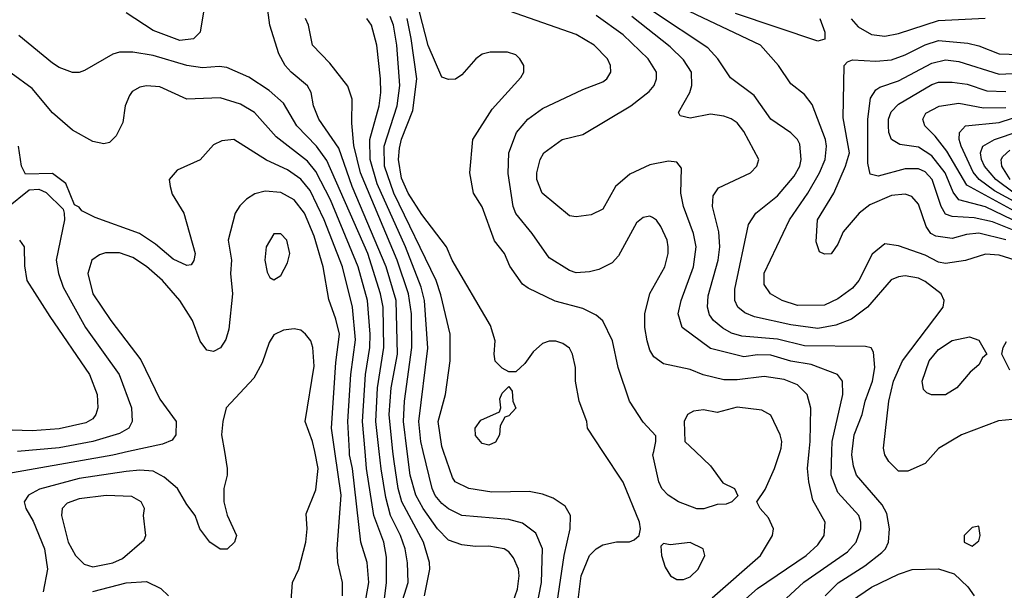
# Model space of a CAD drawing. Header units: inches. Extents: x 1793389 to 1900389, y 320802 to 470796.
# Tile 297 of 656: x 1832692 to 1835626, y 409587 to 411286. Entities that reach past the tile are written whole.
import ezdxf

# ---------------------------------------------------------------- set-up
doc = ezdxf.new("R2010")
doc.units = ezdxf.units.IN
doc.header["$MEASUREMENT"] = 0
doc.layers.add('B8430', color=7, linetype='Continuous')
doc.layers.add('B8431', color=7, linetype='Continuous')

msp = doc.modelspace()

# ---------------------------------------------------------------- linework, layer by layer
at = {"layer": 'B8430', "color": 2}
for points, elevation in [([(1833017.1, 410000), (1832970.2, 409989.8), (1832613.5, 409926.5), (1832530, 409899.6), (1832490, 409895.8), (1832450, 409899.1), (1832410, 409911.1), (1832385.8, 409925.8), (1832315.6, 409990), (1832306.1, 410000)], 354), ([(1833302.3, 410000), (1833310.6, 409949.4), (1833310.7, 409930), (1833300.7, 409890), (1833301, 409850), (1833310.7, 409810.7), (1833338, 409750), (1833332, 409730), (1833310.9, 409709.1), (1833290, 409709), (1833259, 409730), (1833229.5, 409769.5), (1833215.3, 409810), (1833190, 409842), (1833162.7, 409890), (1833123.3, 409923.3), (1833090, 409941.6), (1833050, 409945.1), (1833010, 409941.1), (1832870, 409919.7), (1832751.7, 409888.3), (1832718.8, 409870), (1832706, 409850), (1832710.8, 409830), (1832733.1, 409793.1), (1832766.7, 409710), (1832774.9, 409650), (1832762, 409582)], 358), ([(1833496, 409490), (1833505.2, 409610), (1833524, 409650), (1833545.2, 409730), (1833549.2, 409770), (1833545.6, 409814.4), (1833574.2, 409885.8), (1833581.6, 409950), (1833571.3, 410000)], 358), ([(1833654, 409570), (1833654, 409610), (1833640.7, 409670), (1833638.4, 409710), (1833649.7, 409870), (1833631.5, 410000)], 354), ([(1833715.1, 409510), (1833732.4, 409610), (1833727.8, 409670), (1833708.3, 409730), (1833683.5, 409950), (1833675.3, 409990), (1833674.8, 410000)], 350), ([(1833774.8, 409530), (1833785.4, 409610), (1833785.4, 409685.4), (1833777.4, 409730), (1833747.3, 409810), (1833725.3, 409950), (1833721.2, 410000)], 346), ([(1833812.3, 409490), (1833849.7, 409610), (1833848.2, 409668.2), (1833841.3, 409710), (1833827.1, 409750), (1833797.3, 409810), (1833783.6, 409863.6), (1833768.9, 409948.9), (1833763.4, 410000)], 342), ([(1833898.7, 409570), (1833914, 409650), (1833913.6, 409670), (1833895.8, 409730), (1833830.7, 409850.7), (1833819.8, 409890), (1833807.7, 409970), (1833804.5, 410000)], 338), ([(1834162, 409550), (1834175.6, 409590), (1834180.7, 409630), (1834178.4, 409650), (1834163.9, 409683.9), (1834150, 409701.2), (1834135.3, 409710), (1834090, 409718.4), (1834050, 409717), (1834010, 409722), (1833970, 409736.2), (1833936.9, 409770), (1833894, 409830), (1833872.4, 409870), (1833855.6, 409930), (1833847.1, 410000)], 334), ([(1834231.1, 409528.9), (1834246.9, 409610), (1834249.6, 409710), (1834230, 409757.2), (1834190, 409787), (1834150, 409797.6), (1834009.7, 409809.7), (1833970, 409829.6), (1833950, 409845.6), (1833930, 409869.5), (1833921.3, 409890), (1833894.7, 410000)], 330), ([(1834294, 409550), (1834314.7, 409690), (1834332.3, 409770), (1834333.2, 409810), (1834317.5, 409837.5), (1834281.5, 409861.5), (1834250, 409873.2), (1834210, 409880.9), (1834098.9, 409878.9), (1834030, 409889.6), (1833990, 409909.4), (1833982.3, 409922.3), (1833955.3, 410000)], 326), ([(1834354.7, 409550), (1834365.1, 409630), (1834390, 409690.7), (1834409.7, 409710.3), (1834430, 409722), (1834470, 409730.8), (1834508.9, 409731.1), (1834523.1, 409736.9), (1834538, 409750), (1834542, 409770), (1834539, 409790), (1834490, 409909), (1834430.1, 410000)], 322), ([(1834705.7, 410000), (1834750, 409958), (1834787.1, 409907.1), (1834822, 409890), (1834831.6, 409868.4), (1834814, 409850), (1834796.9, 409843.1), (1834770, 409842), (1834730.6, 409829.4), (1834710, 409829.4), (1834655.3, 409850), (1834624, 409870), (1834605.2, 409890), (1834596, 409910), (1834579, 409990), (1834581.2, 410000)], 318), ([(1834755.2, 409564.8), (1834899.3, 409690), (1834935.3, 409750), (1834938, 409770), (1834923.1, 409803.1), (1834898, 409830), (1834888, 409850), (1834912.9, 409887.1), (1834941.2, 409950), (1834957.6, 410000)], 318), ([(1834819.5, 409530), (1834890, 409592.4), (1835035.1, 409690), (1835070, 409722), (1835089.4, 409750), (1835092, 409790), (1835055.3, 409855.3), (1835042.9, 409910), (1835039.6, 409950), (1835044.6, 410000)], 314), ([(1834962.7, 409550), (1835028.8, 409611.2), (1835158.2, 409701.8), (1835184.5, 409730), (1835198.4, 409770), (1835198.4, 409790), (1835191.8, 409810), (1835130, 409878), (1835109.7, 409930), (1835111.8, 410000)], 310), ([(1835091.8, 409570), (1835130.9, 409609.1), (1835210, 409659.5), (1835260.8, 409699.2), (1835272, 409710), (1835280.7, 409730), (1835283.6, 409770), (1835275.6, 409815.6), (1835261.5, 409841.5), (1835185.6, 409930), (1835176.1, 409956.1), (1835171.5, 409990), (1835172.5, 410000)], 306), ([(1835422, 410000), (1835390, 409964), (1835338.5, 409941.5), (1835310, 409941.2), (1835281.2, 409970), (1835269.3, 409990), (1835267.7, 410000)], 302), ([(1835170, 409555.5), (1835230, 409596.4), (1835310, 409634.9), (1835351.4, 409648.6), (1835430, 409650.4), (1835475.8, 409635.8), (1835517.2, 409597.2), (1835535.5, 409570)], 302), ([(1832910, 409583.1), (1833010, 409608.9), (1833070, 409612.7), (1833112.5, 409592.5), (1833136, 409570)], 358)]:
    msp.add_lwpolyline(points, dxfattribs=dict(at, elevation=elevation))
for points, elevation in [([(1832950, 409869.6), (1832870, 409859.7), (1832833.8, 409846.2), (1832819.1, 409830), (1832817.1, 409810), (1832837.1, 409730), (1832859.1, 409690), (1832884.9, 409664.9), (1832910, 409657.1), (1832970, 409668.4), (1832998.3, 409681.7), (1833063.1, 409736.9), (1833068.7, 409750), (1833061.2, 409810), (1833064, 409830), (1833054, 409850), (1833026.3, 409866.3)], 362), ([(1835550, 409778), (1835530, 409774), (1835506, 409750), (1835506, 409730), (1835530, 409718), (1835550, 409734), (1835554, 409750)], 306), ([(1834690, 409729.2), (1834630, 409722), (1834610, 409726), (1834602, 409718), (1834604.7, 409690), (1834615.3, 409655.3), (1834631.3, 409630), (1834650, 409618.8), (1834670, 409618.8), (1834690, 409627.3), (1834713.2, 409650), (1834734, 409690), (1834728.7, 409710)], 322)]:
    msp.add_lwpolyline(points, close=True, dxfattribs=dict(at, elevation=elevation))
at = {"layer": 'B8431', "color": 2}
for points, elevation in [([(1833804.5, 410000), (1833792.8, 410110), (1833799.3, 410190), (1833817.8, 410290), (1833814, 410450), (1833784.5, 410550), (1833682.8, 410790), (1833643.5, 410903.5), (1833583.6, 410990), (1833567.6, 411030), (1833560.7, 411070), (1833550, 411089.2), (1833500.9, 411130), (1833483.7, 411150), (1833464.4, 411184.4), (1833437.6, 411270), (1833429.6, 411330)], 338), ([(1835658, 410570), (1835610, 410584.7), (1835570, 410587.8), (1835510, 410569.6), (1835450, 410560.5), (1835430, 410564.2), (1835390, 410584.7), (1835310, 410613.2), (1835270, 410619), (1835232.4, 410587.6), (1835192.4, 410510), (1835173.7, 410486.3), (1835130, 410454.5), (1835090, 410436.2), (1835010, 410435.1), (1834964, 410450), (1834929, 410470), (1834910, 410498), (1834910, 410531.3), (1834985.6, 410690), (1835040.5, 410770), (1835075.1, 410830), (1835091.5, 410870), (1835096.3, 410910), (1835093, 410930), (1835053.4, 411033.4), (1835030, 411064), (1834990, 411095.3), (1834953.2, 411150), (1834899, 411210), (1834650, 411328.2)], 298), ([(1833240.4, 411310), (1833230.3, 411249.7), (1833210.3, 411229.7), (1833170, 411224.2), (1833090, 411254), (1833010, 411307)], 338), ([(1833847.1, 410000), (1833836.1, 410090), (1833839.2, 410150), (1833860.3, 410310), (1833859.3, 410410), (1833850.8, 410470), (1833816.8, 410570), (1833707.9, 410830), (1833688.3, 410911.7), (1833682, 410978), (1833682.7, 411050), (1833670, 411088), (1833616.6, 411156.6), (1833565.2, 411210), (1833553.2, 411270), (1833544, 411290)], 334), ([(1833894.7, 410000), (1833887.4, 410030), (1833881.5, 410090), (1833908.3, 410308.3), (1833898, 410450), (1833888.7, 410490), (1833842, 410610), (1833757.3, 410797.3), (1833736.8, 410870), (1833736, 410930), (1833763.5, 411030), (1833768, 411070), (1833767.8, 411110), (1833756.3, 411210), (1833740.7, 411270), (1833726.6, 411290)], 330), ([(1833955.3, 410000), (1833950, 410015.3), (1833938.7, 410090), (1833960.7, 410170), (1833975.1, 410270), (1833974.5, 410350), (1833947.3, 410467.3), (1833932.8, 410510), (1833807.1, 410770), (1833778.8, 410850), (1833778.2, 410910), (1833816.8, 411030), (1833824.8, 411090), (1833816.4, 411210), (1833805.7, 411270), (1833795.8, 411295.8)], 326), ([(1834430.1, 410000), (1834384, 410070), (1834382, 410090), (1834359, 410150), (1834348.7, 410210), (1834348.7, 410250), (1834339, 410290), (1834330, 410308), (1834310, 410322), (1834290, 410328.7), (1834270, 410328.7), (1834250, 410322), (1834222.5, 410297.5), (1834197.3, 410262.7), (1834170, 410238), (1834150, 410238), (1834130, 410248), (1834109.4, 410269.4), (1834106, 410290), (1834109.3, 410330), (1834095.3, 410375.3), (1833980.9, 410570), (1833963.7, 410610), (1833890, 410706), (1833850, 410769.6), (1833830, 410814), (1833821, 410870), (1833823.8, 410903.8), (1833829.8, 410930.2), (1833864.1, 411015.9), (1833875.1, 411110), (1833858.8, 411230), (1833846.4, 411290)], 322), ([(1834581.2, 410000), (1834588, 410030), (1834587.3, 410047.3), (1834550, 410088), (1834509.2, 410150), (1834475.1, 410250), (1834458, 410330), (1834429.5, 410389.5), (1834410, 410406), (1834370, 410426.6), (1834288.1, 410448.1), (1834206.8, 410486.8), (1834190, 410499), (1834152.5, 410552.5), (1834137.2, 410590), (1834107.3, 410627.3), (1834070, 410728.7), (1834044, 410770), (1834033.2, 410830), (1834042, 410930), (1834100.1, 411019.9), (1834185.6, 411114.4), (1834194, 411130), (1834194, 411150), (1834182, 411170), (1834170, 411182), (1834146, 411190), (1834094, 411190), (1834070, 411184), (1834051.3, 411170), (1834010, 411122), (1833990.9, 411109.1), (1833970, 411108), (1833950, 411115.3), (1833909.8, 411209.8), (1833883.9, 411310)], 318), ([(1835044.6, 410000), (1835047.6, 410030), (1835049.5, 410129.5), (1835038, 410170), (1835010, 410198.4), (1834970, 410215.1), (1834910, 410223.6), (1834830, 410213.3), (1834790, 410213.6), (1834728.2, 410228.2), (1834690, 410244.5), (1834610, 410261.2), (1834582, 410282), (1834570, 410302), (1834562, 410330), (1834555.1, 410370), (1834555.1, 410410), (1834569.5, 410470.5), (1834614.5, 410550), (1834624.5, 410590), (1834624.5, 410610), (1834620.9, 410630), (1834602.7, 410670), (1834590, 410689), (1834577.5, 410697.5), (1834570, 410701.2), (1834550, 410697.2), (1834530, 410681.2), (1834476.7, 410583.3), (1834457.5, 410562.5), (1834417.5, 410542.5), (1834390, 410535.1), (1834350, 410532.3), (1834330, 410539.5), (1834270, 410577.2), (1834219.3, 410650), (1834170, 410709.3), (1834162.9, 410730), (1834147.9, 410827.9), (1834149.6, 410890), (1834172, 410950), (1834206, 410990), (1834250, 411022), (1834370, 411078.8), (1834430, 411101), (1834442, 411110), (1834453.2, 411130), (1834452.7, 411150), (1834444, 411170), (1834404, 411210), (1834350, 411242), (1834151.9, 411311.9)], 314), ([(1835111.8, 410000), (1835112.8, 410030), (1835145.1, 410170), (1835143.7, 410210), (1835129, 410230), (1835050, 410258.9), (1834990, 410269.7), (1834930, 410286.9), (1834890, 410288.2), (1834850, 410282), (1834750, 410307), (1834666, 410370), (1834654.5, 410410), (1834662.9, 410450), (1834699.6, 410550), (1834707.6, 410610), (1834699.6, 410650), (1834669.6, 410730), (1834661.6, 410770), (1834664, 410844), (1834650, 410862), (1834625.2, 410865.2), (1834570, 410854.5), (1834510, 410826.6), (1834467.3, 410790), (1834430, 410722), (1834395.3, 410704.7), (1834350, 410699), (1834330, 410702), (1834249.2, 410770), (1834233.2, 410810), (1834232.7, 410830), (1834242.7, 410870), (1834254, 410890), (1834308.7, 410930), (1834370, 410944), (1834513.2, 411030), (1834567.7, 411072.3), (1834582.7, 411090), (1834589.4, 411110), (1834589.4, 411130), (1834564.5, 411170), (1834490, 411241.6), (1834410, 411298.7)], 310), ([(1835172.5, 410000), (1835178, 410050), (1835202.4, 410110), (1835211.5, 410150), (1835233, 410210), (1835239.6, 410250), (1835236, 410296), (1835229.1, 410309.1), (1835212.5, 410312.5), (1835030, 410315.4), (1834950, 410335.1), (1834843.3, 410343.3), (1834812.5, 410352.5), (1834787.3, 410367.3), (1834759.5, 410390), (1834747.1, 410407.1), (1834741.6, 410430), (1834743.6, 410463.6), (1834773, 410570), (1834778, 410610), (1834774.9, 410654.9), (1834756.2, 410730), (1834758, 410762), (1834774.5, 410785.5), (1834869.3, 410830.7), (1834888.7, 410850), (1834894, 410870), (1834850, 410953.2), (1834830, 410979.3), (1834811.5, 410991.5), (1834790, 410999.5), (1834750, 411004.5), (1834690, 410993.2), (1834660.2, 411000.2), (1834655.3, 411010), (1834689.3, 411070), (1834695.1, 411090), (1834694, 411130), (1834670, 411166.6), (1834630, 411205.1), (1834515.9, 411295.9)], 306), ([(1835267.7, 410000), (1835266, 410010), (1835281.3, 410150), (1835295.8, 410210), (1835322.4, 410270), (1835443.7, 410430), (1835446, 410450), (1835437.2, 410470), (1835390, 410507), (1835370, 410516.2), (1835330, 410523.6), (1835310, 410520.7), (1835288.9, 410511.1), (1835218, 410430), (1835170, 410394), (1835123.8, 410376.2), (1835070, 410366.9), (1834990, 410377.7), (1834881.7, 410401.7), (1834852.8, 410412.8), (1834832.3, 410430), (1834822.9, 410450), (1834823.3, 410483.3), (1834863.6, 410676.4), (1834885.2, 410710), (1834950, 410762), (1834999.8, 410820.2), (1835016.9, 410850), (1835020.5, 410870), (1835016.1, 410916.1), (1835009.3, 410930), (1834990, 410949.3), (1834929.7, 410989.7), (1834880.1, 411060.1), (1834810, 411113.2), (1834772.3, 411170), (1834742.3, 411202.3), (1834580.7, 411310)], 302), ([(1835076.3, 411290), (1835090.9, 411249.1), (1835091.3, 411228.7), (1835070, 411222), (1834824.7, 411304.7)], 294), ([(1835169, 411289), (1835190, 411265.5), (1835230, 411242.4), (1835270, 411237.6), (1835310, 411245.3), (1835430, 411283.7), (1835568.9, 411291.1)], 298), ([(1833763.4, 410000), (1833753.6, 410090), (1833758.8, 410190), (1833777.2, 410310), (1833775.1, 410430), (1833767.7, 410470), (1833729.8, 410590), (1833607.1, 410867.1), (1833576.3, 410910), (1833517.6, 410970), (1833478, 411038), (1833435.6, 411075.6), (1833375.3, 411115.3), (1833310, 411143.7), (1833286.6, 411146.6), (1833236.7, 411143.3), (1833190, 411149.6), (1833090, 411179.7), (1833030, 411189.6), (1832990, 411189.4), (1832970, 411183.7), (1832885.2, 411134.8), (1832870, 411129.2), (1832850, 411129.2), (1832810, 411143.7), (1832790, 411157), (1832690, 411239.3)], 342), ([(1835630, 410630.8), (1835550, 410650.9), (1835513.1, 410646.9), (1835470, 410634.7), (1835421.5, 410641.5), (1835407, 410650), (1835393.3, 410670), (1835370, 410737.2), (1835350, 410759.3), (1835330, 410766.6), (1835290, 410762.9), (1835224.8, 410735.2), (1835193.4, 410710), (1835145.8, 410654.2), (1835130, 410618), (1835110, 410588.7), (1835090, 410588), (1835075.3, 410595.3), (1835065.2, 410625.2), (1835069.5, 410690), (1835117.6, 410770), (1835153, 410850), (1835164.7, 410890), (1835145.8, 410994.2), (1835149, 411150), (1835159, 411161), (1835173.2, 411166.8), (1835243.1, 411163.1), (1835290, 411166.7), (1835330, 411181.3), (1835390, 411211.8), (1835430, 411224.2), (1835516.7, 411216.7), (1835550, 411208.7), (1835610, 411184.2), (1835670, 411183.1)], 294), ([(1835690, 410644.4), (1835590, 410683.8), (1835536, 410696), (1835470, 410699.7), (1835450, 410707.3), (1835437.4, 410730), (1835410.6, 410810.6), (1835390, 410833), (1835370, 410842.4), (1835330, 410842), (1835250, 410820.7), (1835226, 410826), (1835219.1, 410859.1), (1835218.9, 410990), (1835226.9, 411053.1), (1835243, 411077), (1835254.9, 411085.1), (1835310, 411104.2), (1835410, 411156.5), (1835450, 411167.2), (1835490, 411162), (1835610, 411124.6), (1835650, 411126.3)], 290), ([(1833721.2, 410000), (1833713.8, 410090), (1833722.4, 410230), (1833735.3, 410310), (1833736.4, 410350), (1833728.7, 410450), (1833700.9, 410550), (1833618.7, 410750), (1833574.4, 410834.4), (1833550, 410864.7), (1833457, 410937), (1833392.3, 411010), (1833350, 411034.5), (1833290, 411054), (1833190, 411049.3), (1833110, 411086), (1833070.7, 411089.3), (1833050, 411085.2), (1833027.5, 411072.5), (1833019.8, 411060.2), (1833006.8, 411030), (1832999.8, 410980.2), (1832979.8, 410940.2), (1832959.8, 410920.2), (1832943.6, 410916.4), (1832910, 410924), (1832850, 410957.2), (1832790, 411009.2), (1832730, 411081.2), (1832667.2, 411127.2)], 346), ([(1835650.4, 410690.4), (1835570, 410728.9), (1835490, 410749.7), (1835473.1, 410773.1), (1835449.8, 410830), (1835410, 410881.3), (1835370, 410906.6), (1835314.9, 410914.9), (1835290, 410929.2), (1835281.6, 410950), (1835280.5, 410970), (1835280.5, 410990), (1835288.5, 411011.5), (1835310, 411034.9), (1835410, 411093.4), (1835430, 411100.3), (1835470, 411100.3), (1835514.8, 411094.8), (1835574, 411074), (1835630, 411072.7)], 286), ([(1835656, 410716), (1835513.7, 410793.7), (1835454.4, 410894.4), (1835419.6, 410939.6), (1835389.2, 410970), (1835382.7, 410990), (1835392.1, 411007.9), (1835431.5, 411028.5), (1835490, 411038), (1835563.6, 411023.6), (1835630, 411025.2)], 282), ([(1835700.2, 410720.2), (1835596.7, 410776.7), (1835551, 410810), (1835532.6, 410832.6), (1835497.3, 410910), (1835491.2, 410930), (1835491.8, 410950), (1835509.7, 410970.3), (1835610, 410979.7), (1835690, 411005.8)], 278), ([(1835655.3, 410770), (1835600.4, 410810), (1835566.2, 410850), (1835557.3, 410870), (1835554.7, 410890), (1835562, 410910), (1835596, 410930), (1835670, 410954.4)], 274), ([(1833674.8, 410000), (1833669.8, 410090), (1833678.7, 410230), (1833693, 410333), (1833684.4, 410430), (1833654.5, 410550), (1833599.8, 410690), (1833557.5, 410777.5), (1833530, 410811.5), (1833490, 410838.7), (1833428.2, 410868.2), (1833330, 410929.2), (1833294.4, 410925.6), (1833270, 410913.2), (1833230.6, 410869.4), (1833162, 410838), (1833138, 410810), (1833141, 410790), (1833147.1, 410767.1), (1833181, 410710), (1833214.8, 410590), (1833211.1, 410568.9), (1833203.6, 410556.4), (1833190, 410554), (1833150, 410573.2), (1833097.4, 410617.4), (1833049.7, 410649.7), (1832917.5, 410697.5), (1832877.2, 410717.2), (1832870, 410728), (1832855.3, 410735.3), (1832830, 410798), (1832790, 410828), (1832710, 410826), (1832698, 410850), (1832689, 410910)], 350), ([(1835643.5, 410810), (1835618.5, 410850), (1835616.3, 410870), (1835621.4, 410878.6), (1835642.3, 410897.7)], 270), ([(1832654.1, 410725.8), (1832720.4, 410779.6), (1832750, 410782), (1832771.3, 410771.3), (1832822, 410722), (1832824.7, 410710), (1832826, 410690), (1832801.6, 410570), (1832808.2, 410530), (1832822.4, 410490), (1832888.4, 410370), (1832988.4, 410230), (1833025.5, 410130), (1833028, 410090), (1833017.3, 410070), (1832990, 410053.6), (1832910.2, 410029.8), (1832810, 410011.1), (1832685.6, 410000)], 350), ([(1833631.5, 410000), (1833621.7, 410070), (1833634.3, 410265.7), (1833645.1, 410350), (1833634.6, 410394.6), (1833613.1, 410453.1), (1833596.3, 410550), (1833570, 410641.2), (1833540.5, 410710), (1833510, 410749.6), (1833470, 410771.8), (1833424.1, 410775.9), (1833392.7, 410767.3), (1833368.1, 410751.9), (1833348.1, 410731.9), (1833334.8, 410710), (1833313.4, 410630), (1833323, 410570), (1833320.4, 410530), (1833326, 410470), (1833315.5, 410364.5), (1833306.4, 410333.6), (1833290.9, 410309.1), (1833270, 410298), (1833250, 410302), (1833230, 410328.7), (1833207, 410390), (1833169.6, 410450), (1833118.4, 410510), (1833070, 410551.6), (1833030, 410577.6), (1832990, 410591.6), (1832948.3, 410591.7), (1832930, 410586), (1832907.3, 410570), (1832895.5, 410530), (1832910.4, 410470), (1832963.8, 410390), (1833053.1, 410273.1), (1833110, 410156), (1833158.8, 410090), (1833158, 410050), (1833146.4, 410033.6), (1833118, 410022), (1833017.1, 410000)], 354), ([(1832692, 410630), (1832706, 410610), (1832707.1, 410552.9), (1832714, 410510), (1832782, 410402), (1832900.5, 410230), (1832923, 410170), (1832924.9, 410130), (1832919.1, 410110), (1832910, 410097.2), (1832890, 410086), (1832810, 410068.2), (1832730, 410061.3), (1832670, 410063.6)], 346), ([(1833571.3, 410000), (1833565.1, 410030), (1833542.7, 410090), (1833570, 410254), (1833566, 410310), (1833559.3, 410330), (1833544, 410350), (1833530, 410361.2), (1833510, 410365.2), (1833478, 410362), (1833450, 410348), (1833435.3, 410324.7), (1833415.2, 410264.8), (1833390, 410219), (1833307.3, 410130), (1833297.3, 410090), (1833294, 410050), (1833302.3, 410000)], 358), ([(1835642, 410242), (1835618, 410290), (1835622, 410310), (1835632, 410328)], 298), ([(1834957.6, 410000), (1834960.9, 410010), (1834962.7, 410030), (1834958, 410050), (1834930, 410108.7), (1834903.2, 410123.2), (1834830, 410132), (1834770, 410116), (1834730, 410124), (1834699.8, 410120.2), (1834682, 410110), (1834672, 410090), (1834674, 410030), (1834705.7, 410000)], 318), ([(1835700.3, 410000), (1835736.5, 410023.5), (1835790, 410031), (1835815.3, 410050), (1835822, 410070), (1835798, 410090), (1835757.5, 410097.5), (1835710, 410092.7), (1835650, 410096), (1835608.1, 410091.9), (1835498, 410050), (1835430, 410009), (1835422, 410000)], 302)]:
    msp.add_lwpolyline(points, dxfattribs=dict(at, elevation=elevation))
for points, elevation in [([(1833470, 410648.7), (1833450, 410648.7), (1833426.8, 410610), (1833422.8, 410570), (1833430, 410534), (1833438, 410518), (1833450, 410511.3), (1833470, 410524.7), (1833490, 410562), (1833497.2, 410590), (1833488.7, 410630)], 358), ([(1835409.1, 410169.1), (1835394.6, 410174.6), (1835385.2, 410185.2), (1835381.2, 410210), (1835402, 410270), (1835430, 410304), (1835470, 410330.6), (1835522, 410342), (1835550, 410332), (1835574, 410290), (1835561, 410279), (1835550, 410258), (1835523.5, 410236.5), (1835484.7, 410190), (1835450, 410169.2)], 298), ([(1834090, 410019), (1834070, 410024), (1834050, 410048), (1834049.2, 410070), (1834066.3, 410093.7), (1834122, 410118), (1834126, 410130), (1834123.1, 410156.9), (1834130, 410174), (1834150, 410194), (1834159.6, 410179.6), (1834162, 410150), (1834170.9, 410129.1), (1834150, 410106), (1834138, 410102), (1834123.6, 410076.4), (1834122, 410050), (1834110, 410028)], 322)]:
    msp.add_lwpolyline(points, close=True, dxfattribs=dict(at, elevation=elevation))

doc.saveas('drawing.dxf')
